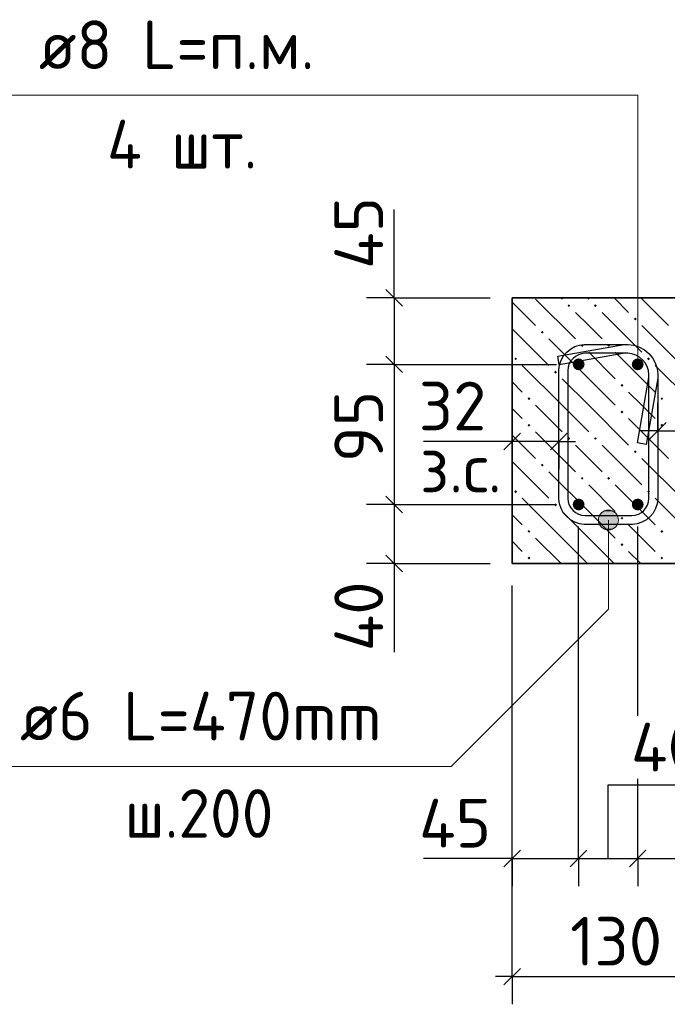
# Model space of a CAD drawing. Header units: millimetres. Extents: x 40580 to 1930067, y -240640 to 81020.
# Tile 468 of 656: x 1145004 to 1147929, y -222008 to -217559. Entities that reach past the tile are written whole.
import ezdxf

# ---------------------------------------------------------------- set-up
doc = ezdxf.new("R2010")
doc.units = ezdxf.units.MM
for name, color, linetype, lineweight in [('Standard', 7, 'Continuous', 25), ('ЖБ Перекрытие верхний уровень', 7, 'Continuous', 35), ('Позиционная метка номер позиции', 7, 'Continuous', 13), ('Примечания', 7, 'Continuous', 13), ('Ребро вкладыша арматура S1', 52, 'Continuous', 25), ('Ребро вкладыша арматура поперечная AW', 52, 'Continuous', 25)]:
    doc.layers.add(name, color=color, linetype=linetype, lineweight=lineweight)
doc.layers.add('Размерная выноска', color=7, linetype='Continuous')
doc.styles.add('GOST 2.304', font='isocpeur.ttf', dxfattribs={"width": 0.8})
doc.styles.add('ISOCPEUR', font='isocpeur.ttf')

msp = doc.modelspace()

# ---------------------------------------------------------------- hatches: boundary and pattern name
at = {"layer": 'ЖБ Перекрытие верхний уровень', "linetype": 'Continuous', "lineweight": -3, "transparency": 33554687}
for points in [[(1147477.4, -218851), (1147483.9, -218844.5), (1147490.4, -218851), (1147483.9, -218857.5)], [(1147597.4, -218851), (1147603.9, -218844.5), (1147610.4, -218851), (1147603.9, -218857.5)], [(1147777.4, -218911), (1147783.9, -218904.5), (1147790.4, -218911), (1147783.9, -218917.5)], [(1147357.4, -218971), (1147363.9, -218964.5), (1147370.4, -218971), (1147363.9, -218977.5)], [(1147537.4, -219031), (1147543.9, -219024.5), (1147550.4, -219031), (1147543.9, -219037.5)], [(1147657.4, -219031), (1147663.9, -219024.5), (1147670.4, -219031), (1147663.9, -219037.5)], [(1147237.4, -219091), (1147243.9, -219084.5), (1147250.4, -219091), (1147243.9, -219097.5)], [(1147837.4, -219091), (1147843.9, -219084.5), (1147850.4, -219091), (1147843.9, -219097.5)], [(1147417.4, -219151), (1147423.9, -219144.5), (1147430.4, -219151), (1147423.9, -219157.5)], [(1147717.4, -219211), (1147723.9, -219204.5), (1147730.4, -219211), (1147723.9, -219217.5)], [(1147297.4, -219271), (1147303.9, -219264.5), (1147310.4, -219271), (1147303.9, -219277.5)], [(1147897.4, -219271), (1147903.9, -219264.5), (1147910.4, -219271), (1147903.9, -219277.5)], [(1147717.4, -219331), (1147723.9, -219324.5), (1147730.4, -219331), (1147723.9, -219337.5)], [(1147297.4, -219391), (1147303.9, -219384.5), (1147310.4, -219391), (1147303.9, -219397.5)], [(1147897.4, -219391), (1147903.9, -219384.5), (1147910.4, -219391), (1147903.9, -219397.5)], [(1147477.4, -219451), (1147483.9, -219444.5), (1147490.4, -219451), (1147483.9, -219457.5)], [(1147597.4, -219451), (1147603.9, -219444.5), (1147610.4, -219451), (1147603.9, -219457.5)], [(1147777.4, -219511), (1147783.9, -219504.5), (1147790.4, -219511), (1147783.9, -219517.5)], [(1147357.4, -219571), (1147363.9, -219564.5), (1147370.4, -219571), (1147363.9, -219577.5)], [(1147537.4, -219631), (1147543.9, -219624.5), (1147550.4, -219631), (1147543.9, -219637.5)], [(1147657.4, -219631), (1147663.9, -219624.5), (1147670.4, -219631), (1147663.9, -219637.5)], [(1147237.4, -219691), (1147243.9, -219684.5), (1147250.4, -219691), (1147243.9, -219697.5)], [(1147837.4, -219691), (1147843.9, -219684.5), (1147850.4, -219691), (1147843.9, -219697.5)], [(1147417.4, -219751), (1147423.9, -219744.5), (1147430.4, -219751), (1147423.9, -219757.5)], [(1147717.4, -219811), (1147723.9, -219804.5), (1147730.4, -219811), (1147723.9, -219817.5)], [(1147297.4, -219871), (1147303.9, -219864.5), (1147310.4, -219871), (1147303.9, -219877.5)], [(1147897.4, -219871), (1147903.9, -219864.5), (1147910.4, -219871), (1147903.9, -219877.5)], [(1147717.4, -219931), (1147723.9, -219924.5), (1147730.4, -219931), (1147723.9, -219937.5)], [(1147297.4, -219991), (1147303.9, -219984.5), (1147310.4, -219991), (1147303.9, -219997.5)], [(1147897.4, -219991), (1147903.9, -219984.5), (1147910.4, -219991), (1147903.9, -219997.5)]]:
    msp.add_hatch(color=7, dxfattribs=at).paths.add_polyline_path(points, flags=16)
at = {"layer": 'Позиционная метка номер позиции', "linetype": 'Continuous', "lineweight": 13, "transparency": 33554687}
for points in [[(1147640.2, -219780.6), (1147685.2, -219780.6), (1147662.7, -219774.3)], [(1147701.4, -219796.8), (1147624, -219796.8), (1147617.7, -219819.3)], [(1147701.4, -219796.8), (1147617.7, -219819.3), (1147707.7, -219819.3)], [(1147707.7, -219819.3), (1147617.7, -219819.3), (1147624, -219841.8)], [(1147685.2, -219780.6), (1147640.2, -219780.6), (1147624, -219796.8)], [(1147685.2, -219780.6), (1147624, -219796.8), (1147701.4, -219796.8)], [(1147707.7, -219819.3), (1147624, -219841.8), (1147701.4, -219841.8)], [(1147701.4, -219841.8), (1147624, -219841.8), (1147640.2, -219858)], [(1147701.4, -219841.8), (1147640.2, -219858), (1147685.2, -219858)], [(1147685.2, -219858), (1147640.2, -219858), (1147662.7, -219864.3)]]:
    msp.add_hatch(color=7, dxfattribs=at).paths.add_polyline_path(points)
at = {"layer": 'Ребро вкладыша арматура S1', "linetype": 'Continuous', "lineweight": 25, "transparency": 33554687}
for points in [[(1147554.9, -219115.9), (1147552.9, -219105.7), (1147547.1, -219097.1), (1147538.4, -219091.3), (1147528.2, -219089.3), (1147518, -219091.3), (1147509.4, -219097.1), (1147503.6, -219105.7), (1147501.6, -219115.9), (1147503.6, -219126.1), (1147509.4, -219134.8), (1147518, -219140.6), (1147528.2, -219142.6), (1147538.4, -219140.6), (1147547.1, -219134.8), (1147552.9, -219126.1)], [(1147821.6, -219115.9), (1147819.5, -219105.7), (1147813.8, -219097.1), (1147805.1, -219091.3), (1147794.9, -219089.3), (1147784.7, -219091.3), (1147776.1, -219097.1), (1147770.3, -219105.7), (1147768.2, -219115.9), (1147770.3, -219126.1), (1147776.1, -219134.8), (1147784.7, -219140.6), (1147794.9, -219142.6), (1147805.1, -219140.6), (1147813.8, -219134.8), (1147819.5, -219126.1)], [(1147554.9, -219749.3), (1147552.9, -219739.1), (1147547.1, -219730.4), (1147538.4, -219724.6), (1147528.2, -219722.6), (1147518, -219724.6), (1147509.4, -219730.4), (1147503.6, -219739.1), (1147501.6, -219749.3), (1147503.6, -219759.5), (1147509.4, -219768.1), (1147518, -219773.9), (1147528.2, -219775.9), (1147538.4, -219773.9), (1147547.1, -219768.1), (1147552.9, -219759.5)], [(1147821.6, -219749.3), (1147819.5, -219739.1), (1147813.8, -219730.4), (1147805.1, -219724.6), (1147794.9, -219722.6), (1147784.7, -219724.6), (1147776.1, -219730.4), (1147770.3, -219739.1), (1147768.2, -219749.3), (1147770.3, -219759.5), (1147776.1, -219768.1), (1147784.7, -219773.9), (1147794.9, -219775.9), (1147805.1, -219773.9), (1147813.8, -219768.1), (1147819.5, -219759.5)]]:
    msp.add_hatch(color=7, dxfattribs=at).paths.add_polyline_path(points)

# ---------------------------------------------------------------- linework, layer by layer
at = {"layer": 'Standard', "color": 7, "linetype": 'Continuous', "lineweight": -3, "transparency": 33554687}
for p, q in [((1146694.9, -218815.9), (1146694.9, -218740.9)), ((1146694.9, -218815.9), (1146694.9, -219115.9)), ((1146694.9, -219115.9), (1146694.9, -219749.3)), ((1147886, -219415.9), (1147811, -219415.9)), ((1147886, -219415.9), (1148094.9, -219415.9)), ((1147228.2, -219464.4), (1147153.2, -219464.4)), ((1147439.3, -219464.4), (1147228.2, -219464.4)), ((1147439.3, -219464.4), (1147514.3, -219464.4)), ((1146694.9, -219749.3), (1146694.9, -220015.9)), ((1146694.9, -220015.9), (1146694.9, -220090.9)), ((1147228.2, -221349.3), (1147153.2, -221349.3)), ((1147228.2, -221349.3), (1147528.2, -221349.3)), ((1147528.2, -221349.3), (1147794.9, -221349.3)), ((1147794.9, -221349.3), (1148094.9, -221349.3)), ((1147228.2, -221882.6), (1147153.2, -221882.6)), ((1147228.2, -221882.6), (1148094.9, -221882.6))]:
    msp.add_line(p, q, dxfattribs=at)
at = {"layer": 'Standard', "color": 7, "linetype": 'Continuous', "lineweight": 25, "transparency": 33554687}
for p, q in [((1146657.4, -218778.4), (1146732.4, -218853.4)), ((1146657.4, -219078.4), (1146732.4, -219153.4)), ((1147848.5, -219453.4), (1147923.5, -219378.4)), ((1147265.7, -219426.9), (1147190.7, -219501.9)), ((1147476.8, -219426.9), (1147401.8, -219501.9)), ((1146657.4, -219711.8), (1146732.4, -219786.8)), ((1146657.4, -219978.4), (1146732.4, -220053.4)), ((1147190.7, -221386.8), (1147265.7, -221311.8)), ((1147490.7, -221386.8), (1147565.7, -221311.8)), ((1147757.4, -221386.8), (1147832.4, -221311.8)), ((1147190.7, -221920.1), (1147265.7, -221845.1))]:
    msp.add_line(p, q, dxfattribs=at)
at = {"layer": 'Standard', "color": 251, "linetype": 'Continuous', "lineweight": -3, "true_color": 0x656565, "transparency": 33554687}
for p, q in [((1146694.9, -218815.9), (1146569.9, -218815.9)), ((1146694.9, -218815.9), (1146819.9, -218815.9)), ((1146694.9, -218815.9), (1147128.2, -218815.9)), ((1146694.9, -219115.9), (1146569.9, -219115.9)), ((1146694.9, -219115.9), (1146819.9, -219115.9)), ((1146694.9, -219115.9), (1147428.2, -219115.9)), ((1147886, -219415.9), (1147886, -219290.9)), ((1147228.2, -219464.4), (1147228.2, -219339.4)), ((1147439.3, -219464.4), (1147439.3, -219339.4)), ((1147886, -219415.9), (1147886, -219540.9)), ((1147886, -219415.9), (1147886, -219415.9)), ((1147228.2, -219464.4), (1147228.2, -219589.4)), ((1147228.2, -219464.4), (1147228.2, -219764.4)), ((1147439.3, -219464.4), (1147439.3, -219589.4)), ((1147439.3, -219464.4), (1147439.3, -219464.4)), ((1146694.9, -219749.3), (1146569.9, -219749.3)), ((1146694.9, -219749.3), (1146819.9, -219749.3)), ((1146694.9, -219749.3), (1147428.2, -219749.3)), ((1147794.9, -220703.6), (1147794.9, -219849.3)), ((1146694.9, -220015.9), (1146569.9, -220015.9)), ((1146694.9, -220015.9), (1146819.9, -220015.9)), ((1146694.9, -220015.9), (1147128.2, -220015.9)), ((1147228.2, -221882.6), (1147228.2, -220115.9)), ((1147228.2, -221349.3), (1147228.2, -221224.3)), ((1147528.2, -221349.3), (1147528.2, -221224.3)), ((1147794.9, -221349.3), (1147794.9, -221224.3)), ((1147228.2, -221349.3), (1147228.2, -221474.3)), ((1147528.2, -221349.3), (1147528.2, -221474.3)), ((1147794.9, -221349.3), (1147794.9, -221474.3)), ((1147228.2, -221882.6), (1147228.2, -221757.6)), ((1147228.2, -221882.6), (1147228.2, -222007.6))]:
    msp.add_line(p, q, dxfattribs=at)
for points in [[(1147528.2, -221349.3), (1147528.2, -221327.5), (1147528.2, -221327.5), (1147528.2, -221110.4), (1147528.2, -221110.4), (1147528.2, -221061.5), (1147528.2, -221061.5), (1147528.2, -219849.3)], [(1147228.2, -221349.3), (1147228.2, -221329.4), (1147228.2, -221329.4), (1147228.2, -221198.7), (1147228.2, -221198.7), (1147228.2, -221169.2), (1147228.2, -221169.2), (1147228.2, -220115.9)], [(1147794.9, -221349.3), (1147794.9, -221325.8), (1147794.9, -221325.8), (1147794.9, -221032), (1147794.9, -221032), (1147794.9, -220988.5)]]:
    msp.add_lwpolyline(points, dxfattribs=at)
at = {"layer": 'ЖБ Перекрытие верхний уровень', "transparency": 33554687}
for p, q in [((1147228.2, -218815.9), (1147228.2, -220015.9)), ((1148094.9, -218815.9), (1147228.2, -218815.9)), ((1147228.2, -220015.9), (1148094.9, -220015.9))]:
    msp.add_line(p, q, dxfattribs=at)
at = {"layer": 'ЖБ Перекрытие верхний уровень', "color": 9, "linetype": 'Continuous', "lineweight": -3, "true_color": 0xc7c7c7, "transparency": 33554687}
for p, q in [((1147228.2, -218835.4), (1147333.9, -218941)), ((1147333.9, -218821), (1147513.9, -219001)), ((1147448.8, -218815.9), (1147453.9, -218821)), ((1147568.8, -218815.9), (1147573.9, -218821)), ((1147688.8, -218815.9), (1147753.9, -218881)), ((1147808.8, -218815.9), (1147933.9, -218941)), ((1147573.9, -218941), (1147513.9, -218881)), ((1147633.9, -218881), (1147813.9, -219061)), ((1147228.2, -218955.4), (1147393.9, -219121)), ((1147633.9, -219001), (1147573.9, -218941)), ((1147813.9, -218941), (1147993.9, -219121)), ((1147573.9, -219181), (1147393.9, -219001)), ((1147573.9, -219061), (1147693.9, -219181)), ((1147693.9, -219061), (1147873.9, -219241)), ((1147453.9, -219301), (1147273.9, -219121)), ((1148053.9, -219301), (1147873.9, -219121)), ((1147228.2, -219195.4), (1147273.9, -219241)), ((1147453.9, -219181), (1147573.9, -219301)), ((1147573.9, -219181), (1147693.9, -219301)), ((1147813.9, -219301), (1147753.9, -219241)), ((1147273.9, -219361), (1147228.2, -219315.4)), ((1147333.9, -219301), (1147453.9, -219421)), ((1147453.9, -219301), (1147573.9, -219421)), ((1147573.9, -219301), (1147753.9, -219481)), ((1147873.9, -219361), (1147813.9, -219301)), ((1147753.9, -219361), (1147933.9, -219541)), ((1147333.9, -219421), (1147513.9, -219601)), ((1147228.2, -219435.4), (1147333.9, -219541)), ((1147573.9, -219541), (1147513.9, -219481)), ((1147633.9, -219481), (1147813.9, -219661)), ((1147228.2, -219555.4), (1147393.9, -219721)), ((1147633.9, -219601), (1147573.9, -219541)), ((1147813.9, -219541), (1147993.9, -219721)), ((1147573.9, -219781), (1147393.9, -219601)), ((1147573.9, -219661), (1147693.9, -219781)), ((1147693.9, -219661), (1147873.9, -219841)), ((1147453.9, -219901), (1147273.9, -219721)), ((1148053.9, -219901), (1147873.9, -219721)), ((1147228.2, -219795.4), (1147273.9, -219841)), ((1147453.9, -219781), (1147573.9, -219901)), ((1147573.9, -219781), (1147693.9, -219901)), ((1147813.9, -219901), (1147753.9, -219841)), ((1147333.9, -219901), (1147448.8, -220015.9)), ((1147453.9, -219901), (1147568.8, -220015.9)), ((1147573.9, -219901), (1147688.8, -220015.9)), ((1147873.9, -219961), (1147813.9, -219901)), ((1147273.9, -219961), (1147228.2, -219915.4)), ((1147753.9, -219961), (1147808.8, -220015.9))]:
    msp.add_line(p, q, dxfattribs=at)
at = {"layer": 'Позиционная метка номер позиции', "color": 7, "linetype": 'Continuous', "lineweight": 13, "transparency": 33554687}
for p, q in [((1147662.7, -219774.3), (1147662.7, -219774.3)), ((1147617.7, -219819.3), (1147617.7, -219819.3)), ((1147707.7, -219819.3), (1147707.7, -219819.3)), ((1147662.7, -219864.3), (1147662.7, -219864.3))]:
    msp.add_line(p, q, dxfattribs=at)
for points in [[(1147794.9, -219115.9), (1147794.9, -217899.3), (1144871.6, -217899.3)], [(1147662.7, -219819.3), (1147662.7, -220221.9), (1146951.9, -220932.6), (1144871.6, -220932.6)]]:
    msp.add_lwpolyline(points, dxfattribs=at)
msp.add_circle((1147662.7, -219819.3), 45, dxfattribs=at)
at = {"layer": 'Размерная выноска', "color": 7, "linetype": 'Continuous', "lineweight": -3, "transparency": 33554687}
for p, q in [((1146694.9, -218815.9), (1146694.9, -218415.9)), ((1147228.2, -219464.4), (1146828.2, -219464.4)), ((1146694.9, -220015.9), (1146694.9, -220415.9)), ((1147661.6, -221349.3), (1147661.6, -221015.9)), ((1147661.6, -221015.9), (1148061.6, -221015.9)), ((1147228.2, -221349.3), (1146828.2, -221349.3))]:
    msp.add_line(p, q, dxfattribs=at)
at = {"layer": 'Ребро вкладыша арматура поперечная AW', "color": 19, "linetype": 'Continuous', "lineweight": -3, "true_color": 0x5a2814, "transparency": 33554687}
msp.add_lwpolyline([(1147793.7, -219471), (1147846, -219174.7), (1147846, -219162.1), (1147843.5, -219144), (1147837.4, -219125.7), (1147828, -219108.9), (1147816.6, -219095.3), (1147803, -219083.9), (1147786.2, -219074.5), (1147767.9, -219068.5), (1147749.8, -219065.9), (1147556.3, -219065.9), (1147541.8, -219068), (1147527.1, -219072.8), (1147513.7, -219080.3), (1147502.8, -219089.4), (1147493.7, -219100.3), (1147486.2, -219113.8), (1147481.3, -219128.4), (1147479.3, -219143), (1147479.3, -219722.2), (1147481.3, -219736.8), (1147486.2, -219751.5), (1147493.7, -219764.9), (1147502.8, -219775.8), (1147513.7, -219784.9), (1147527.1, -219792.4), (1147541.8, -219797.2), (1147556.3, -219799.3), (1147769, -219799.3), (1147783.5, -219797.2), (1147798.2, -219792.4), (1147811.6, -219784.9), (1147822.5, -219775.8), (1147831.6, -219764.9), (1147839.1, -219751.5), (1147844, -219736.8), (1147846, -219722.2), (1147846, -219162.1), (1147843.5, -219144), (1147837.4, -219125.7), (1147828, -219108.9), (1147816.6, -219095.3), (1147803, -219083.9), (1147786.2, -219074.5), (1147767.9, -219068.5), (1147749.8, -219065.9), (1147737.2, -219065.9), (1147440.9, -219118.2), (1147434, -219078.8), (1147733.7, -219025.9), (1147752.6, -219025.9), (1147777, -219029.3), (1147802.4, -219037.7), (1147825.8, -219050.8), (1147845, -219066.9), (1147861.1, -219086.1), (1147874.2, -219109.5), (1147882.6, -219134.9), (1147886, -219159.3), (1147886, -219725), (1147883.1, -219745.9), (1147875.9, -219767.6), (1147864.7, -219787.7), (1147850.9, -219804.2), (1147834.4, -219818), (1147814.4, -219829.2), (1147792.6, -219836.4), (1147771.7, -219839.3), (1147553.6, -219839.3), (1147532.7, -219836.4), (1147511, -219829.2), (1147490.9, -219818), (1147474.4, -219804.2), (1147460.6, -219787.7), (1147449.4, -219767.6), (1147442.2, -219745.9), (1147439.3, -219725), (1147439.3, -219140.2), (1147442.2, -219119.3), (1147449.4, -219097.6), (1147460.6, -219077.5), (1147474.4, -219061), (1147490.9, -219047.2), (1147511, -219036), (1147532.7, -219028.8), (1147553.6, -219025.9), (1147752.6, -219025.9), (1147777, -219029.3), (1147802.4, -219037.7), (1147825.8, -219050.8), (1147845, -219066.9), (1147861.1, -219086.1), (1147874.2, -219109.5), (1147882.6, -219134.9), (1147886, -219159.3), (1147886, -219178.2), (1147833.1, -219477.9), (1147793.7, -219471)], dxfattribs=at)
msp.add_lwpolyline([(1147793.7, -219471), (1147846, -219174.7), (1147846, -219162.1), (1147843.5, -219144), (1147837.4, -219125.7), (1147828, -219108.9), (1147816.6, -219095.3), (1147803, -219083.9), (1147786.2, -219074.5), (1147767.9, -219068.5), (1147749.8, -219065.9), (1147556.3, -219065.9), (1147541.8, -219068), (1147527.1, -219072.8), (1147513.7, -219080.3), (1147502.8, -219089.4), (1147493.7, -219100.3), (1147486.2, -219113.8), (1147481.3, -219128.4), (1147479.3, -219143), (1147479.3, -219722.2), (1147481.3, -219736.8), (1147486.2, -219751.5), (1147493.7, -219764.9), (1147502.8, -219775.8), (1147513.7, -219784.9), (1147527.1, -219792.4), (1147541.8, -219797.2), (1147556.3, -219799.3), (1147769, -219799.3), (1147783.5, -219797.2), (1147798.2, -219792.4), (1147811.6, -219784.9), (1147822.5, -219775.8), (1147831.6, -219764.9), (1147839.1, -219751.5), (1147844, -219736.8), (1147846, -219722.2), (1147846, -219162.1), (1147843.5, -219144), (1147837.4, -219125.7), (1147828, -219108.9), (1147816.6, -219095.3), (1147803, -219083.9), (1147786.2, -219074.5), (1147767.9, -219068.5), (1147749.8, -219065.9), (1147737.2, -219065.9), (1147440.9, -219118.2), (1147434, -219078.8), (1147733.7, -219025.9), (1147752.6, -219025.9), (1147777, -219029.3), (1147802.4, -219037.7), (1147825.8, -219050.8), (1147845, -219066.9), (1147861.1, -219086.1), (1147874.2, -219109.5), (1147882.6, -219134.9), (1147886, -219159.3), (1147886, -219725), (1147883.1, -219745.9), (1147875.9, -219767.6), (1147864.7, -219787.7), (1147850.9, -219804.2), (1147834.4, -219818), (1147814.4, -219829.2), (1147792.6, -219836.4), (1147771.7, -219839.3), (1147553.6, -219839.3), (1147532.7, -219836.4), (1147511, -219829.2), (1147490.9, -219818), (1147474.4, -219804.2), (1147460.6, -219787.7), (1147449.4, -219767.6), (1147442.2, -219745.9), (1147439.3, -219725), (1147439.3, -219140.2), (1147442.2, -219119.3), (1147449.4, -219097.6), (1147460.6, -219077.5), (1147474.4, -219061), (1147490.9, -219047.2), (1147511, -219036), (1147532.7, -219028.8), (1147553.6, -219025.9), (1147752.6, -219025.9), (1147777, -219029.3), (1147802.4, -219037.7), (1147825.8, -219050.8), (1147845, -219066.9), (1147861.1, -219086.1), (1147874.2, -219109.5), (1147882.6, -219134.9), (1147886, -219159.3), (1147886, -219178.2), (1147833.1, -219477.9), (1147793.7, -219471)], dxfattribs=at)

# ---------------------------------------------------------------- texts
at = {"layer": 'Standard', "color": 7, "linetype": 'Continuous', "lineweight": 25, "transparency": 33554687, "char_height": 220, "attachment_point": 7, "rotation": 90, "style": 'ISOCPEUR'}
for s, insert, width in [('45', (1146644.9, -218685.1), 375.747), ('95', (1146644.9, -219557.7), 375.735), ('40', (1146644.9, -220412.7), 391.311)]:
    msp.add_mtext(s, dxfattribs=dict(at, insert=insert, width=width))
at = {"layer": 'Standard', "color": 7, "linetype": 'Continuous', "lineweight": 25, "transparency": 33554687, "char_height": 220, "attachment_point": 7, "style": 'ISOCPEUR'}
for s, insert, width in [('32', (1146806, -219414.4), 375.735), ('з.с.', (1146811.4, -219694.5), 446.066), ('40', (1147764.3, -220955.5), 391.305), ('45', (1146807.3, -221299.2), 375.741), ('130', (1147489.5, -221832.6), 469.509)]:
    msp.add_mtext(s, dxfattribs=dict(at, insert=insert, width=width))
at = {"layer": 'Примечания', "color": 7, "linetype": 'Continuous', "lineweight": 25, "transparency": 33554687, "insert": (1145398.2, -218231.1), "char_height": 220, "width": 873.827, "attachment_point": 7, "style": 'GOST 2.304'}
msp.add_mtext('\\W0.95;4 шт.', dxfattribs=at)
at = {"layer": 'Ребро вкладыша арматура S1', "color": 7, "linetype": 'Continuous', "lineweight": 13, "transparency": 33554687, "insert": (1145090.2, -217781.9), "char_height": 220, "width": 1492.745, "attachment_point": 7, "style": 'ISOCPEUR'}
msp.add_mtext('\\W0.97;ø8 L=п.м. ', dxfattribs=at)
at = {"layer": 'Ребро вкладыша арматура поперечная AW', "color": 7, "linetype": 'Continuous', "lineweight": 13, "transparency": 33554687, "char_height": 220, "attachment_point": 7, "style": 'ISOCPEUR'}
for s, insert, width in [('\\W0.98;ø6 L=470mm ', (1145004.9, -220815.3), 1911.676), ('\\W0.95;ш.200 ', (1145477.9, -221255.3), 962.821)]:
    msp.add_mtext(s, dxfattribs=dict(at, insert=insert, width=width))

doc.saveas('drawing.dxf')
